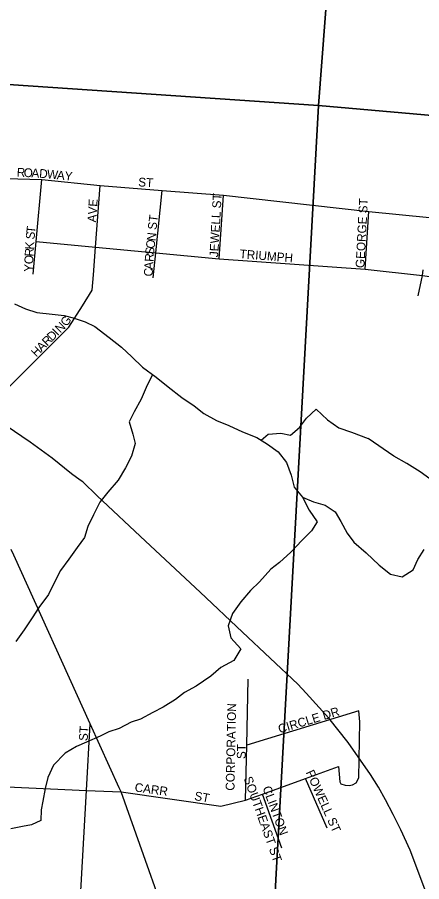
# Model space of a CAD drawing. Extents: x 1715311 to 2083412, y 146837 to 553079.
# Drawn here: x 1931008 to 1933310, y 379920 to 384841 of the extents above; entities that cross this region are included whole.
import ezdxf

# ---------------------------------------------------------------- set-up
doc = ezdxf.new("R2010")
doc.units = 0
for name, color, linetype in [('GM_X_City_Street', 7, 'Continuous'), ('GM_X_City_Street_Text', 7, 'Continuous'), ('GM_X_Major_River', 7, 'Continuous'), ('GM_X_Minor_River', 7, 'Continuous'), ('GM_X_Rail_Line', 7, 'Continuous'), ('GM_X_Section', 7, 'Continuous'), ('GM_X_State_Route', 7, 'Continuous')]:
    doc.layers.add(name, color=color, linetype=linetype)

msp = doc.modelspace()

# ---------------------------------------------------------------- linework, layer by layer
at = {"layer": 'GM_X_City_Street'}
for points in [[(1929907.1, 383497), (1930113.3, 383686.4), (1930205.5, 383724.9), (1930650.1, 383902.1), (1930710.4, 383925.2), (1930802.3, 383927.1), (1931147.2, 383917.7), (1931480.1, 383883.2), (1931832.2, 383855.1), (1932181, 383827.3), (1933009.3, 383734.9), (1933354.4, 383701.8), (1933646.8, 383672.3), (1933999.8, 383626.1), (1934334, 383570.1)], [(1931098.3, 383379.2), (1931114.3, 383563.7), (1931147.2, 383917.7)], [(1931441.3, 383373.7), (1931441.3, 383373.8), (1931453.4, 383532), (1931480.1, 383883.2)], [(1931782, 383357.1), (1931796.4, 383500), (1931832.2, 383855.1)], [(1932157.1, 383466.3), (1932181, 383827.3)], [(1932988, 383406.3), (1933009.3, 383734.9)], [(1931114.3, 383563.7), (1931453.4, 383532), (1931796.4, 383500), (1932157.1, 383466.3), (1932988, 383406.3), (1933314.2, 383370.8), (1933638.1, 383323.5), (1933966.7, 383283.3)], [(1930925.1, 382699.4), (1930926, 382700.3), (1931178.8, 382954.5), (1931301.3, 383077.2), (1931378.6, 383198.8), (1931434.8, 383287.2), (1931441.3, 383373.7)], [(1933288.7, 383254.6), (1933314.2, 383370.8), (1933318.6, 383403.7)], [(1932307.4, 380383.4), (1932313.8, 380697), (1932321.4, 381073.3)], [(1932836.7, 380575.9), (1932843.5, 380489), (1932848.7, 380476.2), (1932873.5, 380468.3), (1932897.3, 380467.9), (1932915.8, 380471.8), (1932936.9, 380483.3), (1932951.1, 380511.5), (1932958.1, 380829.1), (1932951.1, 380892.6), (1932313.8, 380697)], [(1931308.1, 378774), (1931312.7, 378856.1), (1931401.8, 380439.4), (1931423.1, 380817.7)], [(1927878.6, 380669.1), (1928411.9, 380633.1), (1928746.5, 380607.7), (1929123.7, 380579.2), (1929381.3, 380557.9), (1929645.9, 380536), (1930148.8, 380503.8), (1930526.1, 380482.9), (1930866.9, 380464), (1931401.8, 380439.4), (1931598.8, 380430.3)], [(1931598.8, 380430.3), (1932167, 380349), (1932307.4, 380383.4), (1932403.6, 380418.4), (1932648.4, 380507.5), (1932836.7, 380575.9)], [(1932771.5, 380224.3), (1932648.4, 380507.5)], [(1932513.9, 380110.7), (1932403.6, 380418.4)]]:
    msp.add_lwpolyline(points, dxfattribs=at)
at = {"layer": 'GM_X_Major_River'}
for points in [[(1930992.2, 383208.8), (1931054, 383180.3), (1931119.9, 383159.8), (1931205.9, 383151.1), (1931273.8, 383142.6), (1931325.8, 383130.2), (1931393.6, 383107.7), (1931449.5, 383081.2), (1931531, 383018.6), (1931600.7, 382962), (1931660.3, 382907.5), (1931719.9, 382848.9), (1931797.5, 382792.3), (1931867.1, 382737.7), (1931944.7, 382677), (1932014.4, 382628.5), (1932070.1, 382586), (1932141.8, 382545.4), (1932211.7, 382516.8), (1932289.4, 382480.2), (1932371.2, 382447.6), (1932431, 382411.1), (1932492.7, 382366.6), (1932540.2, 382306.1), (1932565.7, 382233.8), (1932583.2, 382165.6), (1932630.8, 382109.2)], [(1932630.8, 382109.2), (1932692.7, 382082.7), (1932760.6, 382064.2), (1932816.3, 382025.7), (1932849.9, 381969.4), (1932885.4, 381903), (1932923.1, 381852.7), (1932992.6, 381792.1)], [(1932992.6, 381792.1), (1933066.9, 381722.1), (1933132.5, 381669.5), (1933198.4, 381655), (1933260.8, 381694.5), (1933287.3, 381754.4), (1933323.8, 381810.2)]]:
    msp.add_lwpolyline(points, dxfattribs=at)
at = {"layer": 'GM_X_Minor_River'}
for points in [[(1931777.1, 382807.2), (1931742.1, 382732.4), (1931713.6, 382666.5), (1931673.2, 382594.7), (1931644.8, 382536.8), (1931666.3, 382466.6), (1931678, 382414.5), (1931657.5, 382342.5), (1931623.1, 382276.7), (1931582.6, 382204.9), (1931522.2, 382137.2), (1931477.9, 382079.5), (1931441.4, 382007.6), (1931409, 381941.8), (1931390.6, 381879.8), (1931348.3, 381822), (1931301.9, 381756.3), (1931253.5, 381690.5), (1931219, 381624.7), (1931184.6, 381554.9), (1931130.2, 381481.1), (1931091.8, 381421.3), (1931047.4, 381353.5), (1930999, 381287.8)], [(1932395.2, 382432.9), (1932435.5, 382467.5), (1932507.5, 382473), (1932563.4, 382462.6), (1932613.6, 382506.3), (1932653.9, 382558.1), (1932708.2, 382609.8), (1932773.8, 382549.3), (1932837.4, 382502.8), (1932909.1, 382478.3), (1933004.6, 382443.6)], [(1933356.6, 382212.6), (1933300.8, 382252.8), (1933225, 382301.2), (1933151.2, 382341.4), (1933004.6, 382443.6)], [(1932630.8, 382109.2), (1932668.4, 382035.5), (1932713.9, 381969.1), (1932681.5, 381917.3), (1932627.2, 381861.6), (1932564.8, 381795.9), (1932500.5, 381736.3), (1932450.3, 381698.6), (1932385.9, 381626.9), (1932335.6, 381577.2), (1932279.2, 381513.5), (1932232.8, 381445.8), (1932208.3, 381375.8), (1932223.9, 381307.7), (1932279.4, 381245.2), (1932241, 381179.4), (1932166.8, 381139.8), (1932108.5, 381090.2), (1932026.2, 381032.7), (1931960, 380997.1), (1931907.8, 380957.4), (1931837.6, 380913.8), (1931779.4, 380882.1), (1931709.2, 380844.6), (1931655.2, 380826.9), (1931587, 380791.3), (1931528.9, 380773.7), (1931478.8, 380748), (1931402.6, 380714.5), (1931344.5, 380688.8), (1931280.3, 380651.2), (1931213.9, 380583.6), (1931181.5, 380513.7), (1931167.1, 380449.7), (1931152.6, 380377.8), (1931144.3, 380327.8), (1931141.9, 380267.7), (1931087.8, 380244), (1931037.8, 380234.4), (1930971.7, 380220.8)]]:
    msp.add_lwpolyline(points, dxfattribs=at)
at = {"layer": 'GM_X_Rail_Line'}
for points in [[(1931366.3, 382206.5), (1931317.1, 382242.5), (1931207.1, 382330.7), (1931080.7, 382422.5), (1930944.3, 382515.3), (1930868.9, 382578), (1930728.5, 382722.3), (1930660.7, 382813.5), (1930593.4, 382920.8), (1930543.4, 383011.7), (1930467.9, 383148.1), (1930406.1, 383259.9), (1930358.1, 383349.3), (1930277.7, 383494.7), (1930244, 383585), (1930207.9, 383714.2), (1930170.9, 383909.7)], [(1931461.7, 382116.1), (1931381.7, 382195.2), (1931366.3, 382206.5)], [(1932651.5, 380992.4), (1932604.5, 381044.2), (1932289, 381339.3), (1932049.1, 381567.8), (1931738.1, 381858.8), (1931461.7, 382116.1)], [(1938690.8, 365514.6), (1938582.1, 365878.3), (1938322.7, 366575), (1937940.6, 367593.6), (1937212.9, 369527.6), (1936367.6, 371778.4), (1935832.6, 373203.1), (1935532.7, 374002.5), (1934726.1, 376150.5), (1933822.3, 378557.6), (1933243.5, 380098.4), (1933190.5, 380215.7), (1933147, 380301.7), (1933102.7, 380385.1), (1933064.5, 380457.2), (1933017.6, 380530.2), (1932890.3, 380711.6), (1932780, 380850.5), (1932651.5, 380992.4)]]:
    msp.add_lwpolyline(points, dxfattribs=at)
at = {"layer": 'GM_X_Section'}
for points in [[(1927828.2, 390090.9), (1933128.2, 389659.4), (1932723, 384338.3), (1927315.1, 384705.4)], [(1938506.5, 389105.8), (1938087, 383865.5), (1932723, 384338.3), (1933128.2, 389659.4)], [(1927315.1, 384705.4), (1932723, 384338.3), (1932428, 379000.4), (1926912.1, 379353.7)], [(1938087, 383865.5), (1937617.3, 378541.2), (1932428, 379000.4), (1932723, 384338.3)]]:
    msp.add_lwpolyline(points, close=True, dxfattribs=at)
at = {"layer": 'GM_X_State_Route'}
msp.add_lwpolyline([(1932013.5, 379180), (1931949.8, 379441), (1931598.8, 380430.3), (1931588.1, 380454), (1931423.1, 380817.7), (1930987.7, 381777.7), (1930972.9, 381810.3)], dxfattribs=at)

# ---------------------------------------------------------------- texts
at = {"layer": 'GM_X_City_Street_Text'}
for s, rotation, p in [('R', 357.2482, (1931003.8, 383934.1)), ('O', 357.2457, (1931043.4, 383932.2)), ('A', 357.2567, (1931087.3, 383930.1)), ('D', 355.5376, (1931130.9, 383928)), ('W', 354.3413, (1931174.5, 383924.6)), ('A', 354.2851, (1931231.4, 383919)), ('Y', 354.2851, (1931275.2, 383914.6)), ('ST', 356.4254, (1931694.8, 383878.8)), ('JEWELL ST', 86.822, (1932151.2, 383473.9)), ('AVE', 86.0569, (1931456, 383672.1)), ('GEORGE ST', 86.986, (1932982.8, 383412.3)), ('ST', 82.8649, (1931799.3, 383628.6)), ('T', 84.0067, (1931108.5, 383609.1)), ('S', 84.4172, (1931105.1, 383574.2)), ('O', 83.2301, (1931788.6, 383521.3)), ('N', 83.1433, (1931793.8, 383565)), ('R', 87.0934, (1931099.7, 383478.1)), ('K', 86.8068, (1931101.7, 383517.6)), ('S', 84.5558, (1931785.3, 383486.5)), ('O', 87.0917, (1931097.5, 383434.2)), ('R', 86.1843, (1931782.7, 383447.4)), ('TRIUMPH', 355.4615, (1932271.4, 383469.6)), ('Y', 87.1136, (1931095.2, 383390.3)), ('A', 86.2819, (1931779.8, 383403.5)), ('C', 86.2812, (1931777.3, 383364)), ('G', 51.909, (1931287.7, 383076.8)), ('N', 45.222, (1931252.5, 383040.8)), ('D', 45.0464, (1931205.7, 382994)), ('I', 45.0578, (1931236.8, 383025.1)), ('A', 45.0629, (1931146.7, 382934.8)), ('R', 45.0515, (1931177.8, 382966)), ('H', 45.0464, (1931115.6, 382903.7)), ('CORPORATION', 88.8391, (1932243.6, 380437.3)), ('CIRCLE DR', 16.9274, (1932501.1, 380763.2)), ('ST', 86.4262, (1931407.7, 380719.6)), ('ST', 90, (1932307.6, 380617.8)), ('SOUTHEAST ST', 289.6927, (1932295.3, 380508.4)), ('POWELL ST', 294.1919, (1932648.8, 380542.4)), ('CARR', 352.3021, (1931673.5, 380433.5)), ('ST', 349.3853, (1932012.8, 380385.1)), ('CLINTON', 290.2238, (1932402.7, 380453.9))]:
    msp.add_text(s, height=50, rotation=rotation, dxfattribs=at).set_placement(p)

doc.saveas('drawing.dxf')
